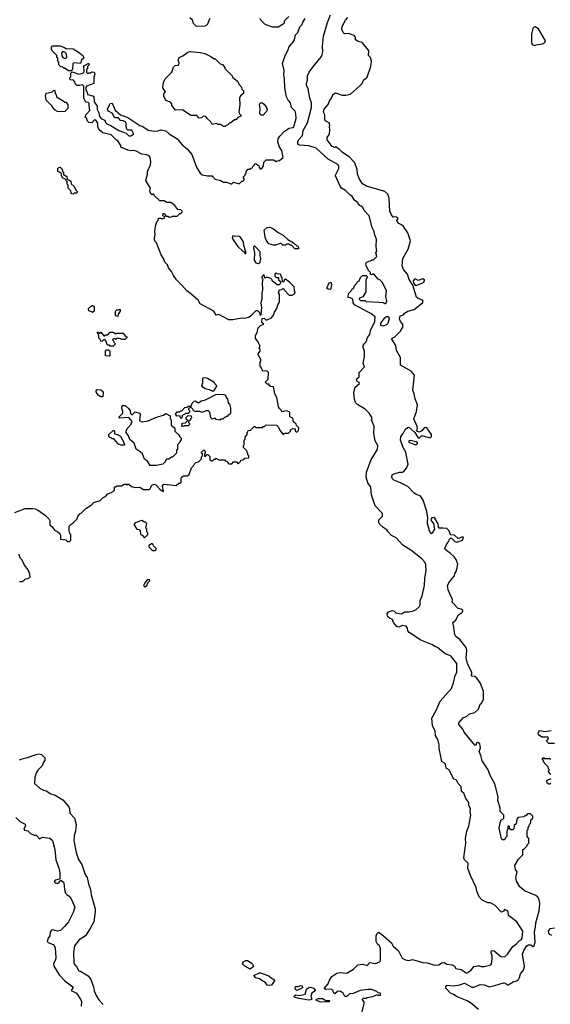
# Model space of a CAD drawing. Extents: x 1861455 to 2058065, y 200073 to 437907.
# Tile 360 of 574: x 1969389 to 1975110, y 348845 to 359472. Entities that reach past the tile are written whole.
import ezdxf

# ---------------------------------------------------------------- set-up
doc = ezdxf.new("R2010")
doc.units = 0

msp = doc.modelspace()

# ---------------------------------------------------------------- linework, layer by layer
at = {"layer": '0CON05XD'}
for points in [[(1971440, 359485), (1971410, 359415), (1971385, 359402), (1971295, 359400), (1971262, 359432), (1971250, 359465), (1971223, 359493)], [(1972292, 359508), (1972240, 359455), (1972240, 359435), (1972228, 359422), (1972175, 359390), (1972115, 359392), (1972045, 359418), (1972030, 359425), (1971985, 359470), (1971980, 359485)], [(1973310, 349585), (1973399, 349509), (1973415, 349472), (1973473, 349423), (1973514, 349344), (1973548, 349325), (1973585, 349318), (1973625, 349329), (1973735, 349298), (1973783, 349293), (1973865, 349268), (1973907, 349273), (1973938, 349292), (1973965, 349298), (1973995, 349280), (1974055, 349272), (1974075, 349258), (1974092, 349232), (1974150, 349220), (1974202, 349185), (1974215, 349184), (1974256, 349214), (1974285, 349252), (1974325, 349262), (1974345, 349262), (1974365, 349252), (1974395, 349252), (1974468, 349272), (1974476, 349284), (1974483, 349335), (1974483, 349365), (1974471, 349405), (1974475, 349427), (1974505, 349421), (1974575, 349361), (1974615, 349358), (1974648, 349385), (1974705, 349468), (1974749, 349501), (1974777, 349533), (1974795, 349542), (1974805, 349560), (1974812, 349635), (1974748, 349735), (1974660, 349805), (1974657, 349845), (1974645, 349857), (1974615, 349870), (1974605, 349850), (1974585, 349840), (1974515, 349912), (1974465, 349940), (1974435, 349940), (1974375, 349968), (1974342, 350005), (1974318, 350065), (1974312, 350105), (1974250, 350235), (1974222, 350315), (1974225, 350370), (1974185, 350403), (1974176, 350426), (1974198, 350585), (1974196, 350635), (1974210, 350715), (1974233, 350767), (1974252, 350885), (1974247, 350925), (1974250, 350955), (1974232, 350995), (1974232, 351025), (1974198, 351065), (1974178, 351125), (1974153, 351143), (1974147, 351197), (1974115, 351230), (1974100, 351265), (1974065, 351280), (1974018, 351375), (1973988, 351395), (1973978, 351438), (1973965, 351452), (1973940, 351465), (1973929, 351519), (1973913, 351605), (1973912, 351645), (1973897, 351705), (1973873, 351745), (1973868, 351795), (1973840, 351855), (1973833, 351935), (1973878, 352015), (1973922, 352118), (1974043, 352255), (1974066, 352315), (1974083, 352395), (1974103, 352425), (1974101, 352525), (1974045, 352597), (1974025, 352610), (1973975, 352628), (1973895, 352697), (1973865, 352708), (1973840, 352725), (1973714, 352774), (1973589, 352859), (1973573, 352875), (1973570, 352905), (1973557, 352927), (1973515, 352934), (1973475, 352916), (1973455, 352924), (1973419, 352965), (1973409, 352999), (1973375, 353014), (1973359, 353029), (1973351, 353059), (1973365, 353082), (1973405, 353096), (1973421, 353091), (1973445, 353071), (1973505, 353060), (1973537, 353083), (1973585, 353080), (1973635, 353092), (1973665, 353106), (1973697, 353135), (1973708, 353155), (1973707, 353203), (1973727, 353255), (1973754, 353366), (1973757, 353445), (1973772, 353525), (1973767, 353593), (1973756, 353616), (1973724, 353654), (1973607, 353745), (1973521, 353801), (1973449, 353879), (1973398, 353905), (1973357, 353947), (1973348, 353968), (1973304, 353994), (1973272, 354025), (1973260, 354045), (1973260, 354075), (1973300, 354115), (1973302, 354142), (1973223, 354225), (1973181, 354345), (1973176, 354426), (1973143, 354473), (1973123, 354535), (1973127, 354587), (1973179, 354725), (1973248, 354835), (1973250, 354875), (1973221, 354925), (1973206, 355005), (1973212, 355085), (1973188, 355135), (1973183, 355155), (1973188, 355175), (1973157, 355227), (1973115, 355269), (1973036, 355316), (1973011, 355341), (1972999, 355375), (1972990, 355445), (1973006, 355505), (1973051, 355545), (1973050, 355555), (1973025, 355572), (1973020, 355585), (1973034, 355606), (1973050, 355615), (1973048, 355665), (1973108, 355725), (1973092, 355765), (1973108, 355835), (1973108, 355895), (1973092, 355935), (1973092, 355955), (1973102, 355975), (1973124, 355996), (1973137, 356043), (1973165, 356075), (1973172, 356118), (1973219, 356215), (1973220, 356265), (1973175, 356302), (1973146, 356316), (1973000, 356395), (1972984, 356415), (1972980, 356455), (1972955, 356470), (1972930, 356475), (1972932, 356518), (1972968, 356552), (1972972, 356568), (1972988, 356572), (1973002, 356608), (1973028, 356632), (1973032, 356648), (1973048, 356652), (1973062, 356688), (1973085, 356710), (1973125, 356710), (1973140, 356695), (1973120, 356665), (1973120, 356535), (1973088, 356482), (1973052, 356468), (1973050, 356455), (1973062, 356442), (1973115, 356440), (1973125, 356432), (1973265, 356422), (1973305, 356418), (1973325, 356408), (1973335, 356410), (1973348, 356435), (1973337, 356485), (1973343, 356545), (1973302, 356635), (1973270, 356665), (1973252, 356672), (1973215, 356720), (1973195, 356728), (1973185, 356720), (1973172, 356722), (1973170, 356745), (1973153, 356763), (1973123, 356815), (1973120, 356845), (1973130, 356855), (1973153, 356867), (1973175, 356870), (1973185, 356880), (1973205, 356880), (1973240, 356915), (1973230, 356955), (1973238, 356975), (1973232, 357025), (1973237, 357105), (1973218, 357145), (1973210, 357185), (1973188, 357228), (1973156, 357355), (1973104, 357414), (1973090, 357445), (1973072, 357458), (1973055, 357468), (1973030, 357500), (1972998, 357525), (1972972, 357565), (1972944, 357584), (1972900, 357630), (1972860, 357655), (1972844, 357675), (1972792, 357785), (1972792, 357795), (1972830, 357865), (1972828, 357895), (1972818, 357908), (1972715, 357965), (1972585, 358084), (1972505, 358112), (1972405, 358118), (1972391, 358125), (1972387, 358135), (1972387, 358155), (1972396, 358174), (1972437, 358223), (1972444, 358275), (1972490, 358360), (1972534, 358526), (1972534, 358575), (1972516, 358625), (1972499, 358725), (1972481, 358765), (1972482, 358785), (1972491, 358819), (1972490, 358865), (1972510, 358905), (1972561, 358975), (1972644, 359076), (1972650, 359095), (1972656, 359125), (1972652, 359185), (1972664, 359295), (1972707, 359443), (1972740, 359525)], [(1974026, 353275), (1974008, 353318), (1974002, 353365), (1974024, 353405), (1974075, 353470), (1974080, 353495), (1974093, 353515), (1974107, 353555), (1974112, 353595), (1974093, 353645), (1974073, 353675), (1974035, 353712), (1973977, 353755), (1973974, 353765), (1973993, 353815), (1974012, 353835), (1974023, 353867), (1974035, 353877), (1974046, 353876), (1974082, 353842), (1974103, 353833), (1974162, 353855), (1974174, 353885), (1974165, 353889), (1974115, 353871), (1974075, 353909), (1974033, 353913), (1974020, 353955), (1973995, 353979), (1973955, 353986), (1973912, 353985), (1973905, 353995), (1973900, 354030), (1973865, 354091), (1973855, 354098), (1973833, 354097), (1973822, 354078), (1973829, 354059), (1973850, 354035), (1973860, 353975), (1973835, 353930), (1973825, 353922), (1973806, 353956), (1973787, 354033), (1973787, 354057), (1973789, 354095), (1973777, 354163), (1973738, 354285), (1973722, 354315), (1973705, 354332), (1973665, 354348), (1973637, 354367), (1973572, 354435), (1973495, 354474), (1973422, 354502), (1973408, 354515), (1973400, 354535), (1973405, 354560), (1973425, 354572), (1973485, 354587), (1973515, 354588), (1973530, 354595), (1973558, 354632), (1973576, 354674), (1973552, 354805), (1973523, 354853), (1973493, 354935), (1973497, 354975), (1973524, 355006), (1973545, 355048), (1973570, 355070), (1973585, 355074), (1973648, 355018), (1973685, 354958), (1973695, 354956), (1973721, 354979), (1973735, 354982), (1973815, 354958), (1973829, 354975), (1973827, 354995), (1973777, 355067), (1973755, 355070), (1973724, 355035), (1973695, 355021), (1973671, 355031), (1973678, 355062), (1973675, 355081), (1973639, 355165), (1973666, 355245), (1973679, 355315), (1973651, 355381), (1973642, 355435), (1973628, 355475), (1973644, 355634), (1973610, 355680), (1973493, 355743), (1973496, 355825), (1973450, 355900), (1973444, 355955), (1973402, 356025), (1973404, 356036), (1973435, 356050), (1973495, 356110), (1973518, 356155), (1973518, 356185), (1973493, 356215), (1973483, 356245), (1973492, 356275), (1973525, 356288), (1973537, 356303), (1973572, 356325), (1973642, 356345), (1973735, 356420), (1973740, 356435), (1973732, 356445), (1973684, 356464), (1973668, 356478), (1973627, 356607), (1973588, 356668), (1973569, 356725), (1973528, 356775), (1973512, 356815), (1973521, 356895), (1973578, 356995), (1973602, 357085), (1973573, 357173), (1973525, 357240), (1973507, 357257), (1973475, 357271), (1973459, 357295), (1973456, 357305), (1973468, 357325), (1973466, 357335), (1973445, 357346), (1973415, 357342), (1973396, 357365), (1973380, 357405), (1973374, 357545), (1973359, 357589), (1973326, 357616), (1973128, 357675), (1973085, 357700), (1973052, 357752), (1973031, 357805), (1973026, 357855), (1973003, 357927), (1972945, 357989), (1972865, 358041), (1972834, 358074), (1972795, 358100), (1972785, 358093), (1972758, 358105), (1972703, 358175), (1972705, 358200), (1972730, 358235), (1972732, 358285), (1972728, 358315), (1972732, 358335), (1972725, 358358), (1972690, 358375), (1972678, 358388), (1972679, 358445), (1972664, 358475), (1972670, 358505), (1972714, 358556), (1972729, 358595), (1972752, 358625), (1972764, 358666), (1972795, 358683), (1972865, 358658), (1972905, 358658), (1972955, 358668), (1973059, 358761), (1973080, 358785), (1973095, 358818), (1973135, 358852), (1973173, 358965), (1973182, 359025), (1973170, 359065), (1973150, 359085), (1973152, 359135), (1973139, 359159), (1973080, 359225), (1973038, 359238), (1973010, 359255), (1973008, 359285), (1972995, 359300), (1972932, 359322), (1972891, 359321), (1972878, 359335), (1972863, 359365), (1972862, 359385), (1972875, 359420), (1972901, 359465), (1972928, 359495)], [(1970272, 358402), (1970305, 358386), (1970313, 358363), (1970327, 358347), (1970365, 358334), (1970457, 358277), (1970536, 358246), (1970565, 358219), (1970585, 358217), (1970614, 358235), (1970617, 358245), (1970598, 358278), (1970555, 358281), (1970545, 358291), (1970535, 358315), (1970537, 358355), (1970528, 358368), (1970505, 358382), (1970474, 358385), (1970452, 358412), (1970415, 358413), (1970384, 358464), (1970345, 358484), (1970337, 358495), (1970334, 358506), (1970355, 358552), (1970365, 358567), (1970385, 358572), (1970418, 358495), (1970474, 358444), (1970555, 358417), (1970685, 358330), (1970715, 358319), (1970775, 358281), (1970835, 358269), (1970878, 358272), (1970915, 358283), (1970964, 358274), (1971000, 358240), (1971087, 358185), (1971141, 358121), (1971195, 358077), (1971246, 358016), (1971295, 357880), (1971333, 357815), (1971355, 357798), (1971415, 357788), (1971465, 357788), (1971470, 357775), (1971495, 357752), (1971557, 357737), (1971585, 357720), (1971617, 357717), (1971665, 357700), (1971675, 357700), (1971695, 357720), (1971755, 357700), (1971782, 357728), (1971795, 357730), (1971808, 357742), (1971810, 357755), (1971800, 357765), (1971800, 357775), (1971820, 357795), (1971820, 357805), (1971830, 357815), (1971830, 357835), (1971852, 357858), (1971875, 357860), (1971882, 357868), (1971898, 357872), (1971902, 357888), (1971920, 357905), (1971922, 357918), (1971935, 357920), (1971952, 357902), (1971968, 357898), (1971970, 357875), (1971985, 357860), (1972008, 357875), (1972018, 357895), (1972020, 357935), (1972045, 357960), (1972125, 357960), (1972155, 357940), (1972165, 357950), (1972188, 357952), (1972230, 357985), (1972215, 358060), (1972188, 358095), (1972173, 358155), (1972177, 358185), (1972194, 358216), (1972245, 358268), (1972295, 358302), (1972332, 358308), (1972343, 358317), (1972368, 358405), (1972366, 358455), (1972357, 358485), (1972318, 358525), (1972310, 358575), (1972282, 358605), (1972265, 358640), (1972246, 358736), (1972244, 358835), (1972236, 358875), (1972239, 358925), (1972222, 358998), (1972252, 359085), (1972288, 359155), (1972290, 359175), (1972342, 359235), (1972352, 359255), (1972363, 359307), (1972388, 359335), (1972410, 359395), (1972430, 359415), (1972440, 359445), (1972468, 359485)], [(1974935, 359193), (1974958, 359202), (1975025, 359210), (1975049, 359225), (1975058, 359245), (1974982, 359372), (1974945, 359394), (1974935, 359391), (1974923, 359377), (1974908, 359315), (1974908, 359225), (1974915, 359204), (1974935, 359193)], [(1969945, 358920), (1969915, 358920), (1969905, 358930), (1969895, 358930), (1969875, 358950), (1969865, 358950), (1969855, 358960), (1969832, 358962), (1969810, 358985), (1969810, 359015), (1969800, 359025), (1969800, 359055), (1969790, 359065), (1969790, 359085), (1969740, 359135), (1969730, 359155), (1969730, 359175), (1969742, 359188), (1969825, 359188), (1969872, 359172), (1969885, 359160), (1969965, 359158), (1970023, 359123), (1970068, 359085), (1970080, 359055), (1970056, 359034), (1970045, 359000), (1969975, 359008), (1969961, 358999), (1969958, 358935), (1969945, 358920)], [(1969875, 359052), (1969898, 359065), (1969892, 359102), (1969875, 359120), (1969853, 359127), (1969838, 359112), (1969841, 359081), (1969854, 359064), (1969875, 359052)], [(1971605, 358320), (1971585, 358320), (1971555, 358340), (1971525, 358340), (1971515, 358350), (1971465, 358340), (1971449, 358369), (1971410, 358405), (1971395, 358428), (1971365, 358430), (1971348, 358412), (1971325, 358410), (1971297, 358437), (1971235, 358438), (1971145, 358500), (1971070, 358495), (1971030, 358545), (1971030, 358565), (1971015, 358580), (1970965, 358600), (1970942, 358645), (1970942, 358675), (1970960, 358695), (1970932, 358735), (1970938, 358795), (1970957, 358833), (1971028, 358905), (1971045, 358960), (1971065, 358978), (1971095, 358980), (1971105, 358990), (1971107, 359005), (1971096, 359035), (1971108, 359065), (1971148, 359082), (1971200, 359120), (1971225, 359130), (1971335, 359119), (1971386, 359106), (1971450, 359075), (1971485, 359050), (1971495, 359050), (1971550, 358995), (1971575, 358990), (1971600, 358955), (1971600, 358945), (1971680, 358865), (1971682, 358852), (1971740, 358805), (1971750, 358775), (1971780, 358745), (1971782, 358722), (1971800, 358705), (1971800, 358675), (1971771, 358649), (1971758, 358625), (1971763, 358555), (1971752, 358475), (1971762, 358452), (1971780, 358435), (1971742, 358418), (1971718, 358392), (1971705, 358390), (1971665, 358360), (1971655, 358360), (1971628, 358332), (1971615, 358330), (1971605, 358320)], [(1969335, 354153), (1969447, 354197), (1969525, 354198), (1969555, 354192), (1969590, 354175), (1969665, 354122), (1969702, 354085), (1969712, 354065), (1969715, 354020), (1969739, 353999), (1969764, 353964), (1969800, 353945), (1969820, 353925), (1969830, 353905), (1969830, 353865), (1969885, 353860), (1969905, 353840), (1969925, 353840), (1969940, 353855), (1969940, 353915), (1969930, 353925), (1969920, 353955), (1969920, 354005), (1969940, 354025), (1969963, 354037), (1970008, 354085), (1970015, 354110), (1970035, 354140), (1970046, 354144), (1970100, 354195), (1970159, 354231), (1970187, 354263), (1970256, 354284), (1970290, 354315), (1970313, 354327), (1970337, 354353), (1970375, 354368), (1970400, 354385), (1970410, 354395), (1970410, 354425), (1970415, 354430), (1970425, 354430), (1970435, 354440), (1970485, 354440), (1970515, 354460), (1970535, 354460), (1970545, 354450), (1970555, 354460), (1970565, 354460), (1970593, 354433), (1970635, 354422), (1970685, 354428), (1970725, 354402), (1970785, 354400), (1970800, 354415), (1970810, 354445), (1970835, 354460), (1970855, 354453), (1970898, 354405), (1970935, 354380), (1970940, 354385), (1970928, 354435), (1970934, 354456), (1970945, 354460), (1971077, 354443), (1971105, 354470), (1971115, 354470), (1971128, 354482), (1971128, 354525), (1971135, 354538), (1971155, 354548), (1971195, 354550), (1971216, 354564), (1971240, 354635), (1971263, 354657), (1971275, 354680), (1971288, 354692), (1971315, 354700), (1971348, 354732), (1971350, 354755), (1971360, 354765), (1971360, 354785), (1971350, 354795), (1971350, 354805), (1971375, 354830), (1971390, 354815), (1971390, 354795), (1971380, 354785), (1971382, 354762), (1971395, 354760), (1971402, 354778), (1971418, 354778), (1971438, 354758), (1971440, 354725), (1971455, 354710), (1971468, 354712), (1971485, 354730), (1971495, 354730), (1971505, 354740), (1971535, 354720), (1971595, 354720), (1971605, 354710), (1971618, 354708), (1971645, 354680), (1971675, 354680), (1971695, 354700), (1971725, 354700), (1971745, 354680), (1971768, 354702), (1971772, 354718), (1971795, 354720), (1971815, 354740), (1971858, 354742), (1971860, 354765), (1971850, 354775), (1971850, 354795), (1971840, 354805), (1971838, 354818), (1971800, 354855), (1971800, 354875), (1971810, 354885), (1971810, 354935), (1971820, 354945), (1971820, 354965), (1971840, 354995), (1971840, 355015), (1971850, 355025), (1971852, 355038), (1971878, 355042), (1971915, 355080), (1971925, 355080), (1971935, 355070), (1972005, 355070), (1972015, 355080), (1972028, 355082), (1972045, 355100), (1972157, 355097), (1972180, 355075), (1972190, 355045), (1972225, 355000), (1972235, 355000), (1972245, 355010), (1972285, 355010), (1972308, 355032), (1972310, 355045), (1972335, 355060), (1972358, 355058), (1972360, 355035), (1972375, 355020), (1972395, 355040), (1972397, 355067), (1972372, 355092), (1972368, 355108), (1972342, 355132), (1972335, 355170), (1972300, 355185), (1972300, 355235), (1972265, 355250), (1972215, 355240), (1972210, 355255), (1972190, 355275), (1972180, 355295), (1972162, 355395), (1972140, 355435), (1972125, 355510), (1972092, 355512), (1972080, 355525), (1972078, 355538), (1972055, 355540), (1972040, 355555), (1972042, 355568), (1972068, 355592), (1972072, 355665), (1972052, 355682), (1972015, 355680), (1972002, 355692), (1971990, 355725), (1971980, 355735), (1971980, 355775), (1971990, 355785), (1971990, 355805), (1971960, 355855), (1971960, 355865), (1971980, 355895), (1971980, 355915), (1971970, 355925), (1971980, 355955), (1971970, 355965), (1971960, 355995), (1971940, 356015), (1971930, 356035), (1971930, 356065), (1971950, 356095), (1971960, 356145), (1971985, 356170), (1972020, 356185), (1972000, 356205), (1972002, 356248), (1972025, 356250), (1972043, 356233), (1972055, 356232), (1972104, 356256), (1972126, 356284), (1972136, 356314), (1972162, 356355), (1972170, 356395), (1972190, 356425), (1972190, 356505), (1972180, 356525), (1972190, 356555), (1972215, 356560), (1972225, 356570), (1972238, 356568), (1972240, 356555), (1972295, 356500), (1972325, 356500), (1972350, 356515), (1972358, 356535), (1972350, 356545), (1972347, 356587), (1972299, 356639), (1972255, 356670), (1972242, 356668), (1972238, 356642), (1972222, 356642), (1972220, 356685), (1972210, 356695), (1972200, 356725), (1972165, 356730), (1972155, 356740), (1972140, 356725), (1972140, 356705), (1972155, 356690), (1972178, 356688), (1972180, 356665), (1972200, 356645), (1972198, 356622), (1972185, 356610), (1972165, 356610), (1972110, 356655), (1972110, 356665), (1972098, 356678), (1972065, 356690), (1972045, 356690), (1972032, 356682), (1972028, 356708), (1972012, 356718), (1972010, 356705), (1972000, 356695), (1972000, 356685), (1972010, 356675), (1972002, 356635), (1972008, 356555), (1972000, 356525), (1972000, 356455), (1971988, 356415), (1971997, 356365), (1971990, 356285), (1971985, 356280), (1971978, 356308), (1971955, 356330), (1971935, 356330), (1971875, 356268), (1971855, 356258), (1971813, 356247), (1971785, 356250), (1971685, 356232), (1971645, 356233), (1971535, 356290), (1971507, 356283), (1971480, 356325), (1971336, 356406), (1971312, 356445), (1971233, 356515), (1971190, 356545), (1971138, 356608), (1971080, 356665), (1971045, 356712), (1971026, 356755), (1970994, 356794), (1970981, 356825), (1970952, 356855), (1970940, 356895), (1970912, 356935), (1970862, 357062), (1970845, 357080), (1970842, 357115), (1970850, 357155), (1970847, 357185), (1970852, 357245), (1970868, 357292), (1970880, 357305), (1970885, 357330), (1970915, 357330), (1970925, 357322), (1970945, 357330), (1970950, 357335), (1970948, 357348), (1970930, 357355), (1970935, 357380), (1970945, 357380), (1970960, 357365), (1970962, 357352), (1970985, 357350), (1971005, 357340), (1971027, 357343), (1971035, 357350), (1971085, 357350), (1971115, 357380), (1971125, 357380), (1971140, 357395), (1971140, 357405), (1971125, 357420), (1971092, 357422), (1971060, 357465), (1971018, 357498), (1970975, 357500), (1970945, 357518), (1970898, 357518), (1970842, 357572), (1970835, 357590), (1970825, 357590), (1970815, 357580), (1970803, 357593), (1970792, 357625), (1970798, 357655), (1970748, 357735), (1970768, 357805), (1970768, 357835), (1970799, 357905), (1970801, 357939), (1970796, 357986), (1970783, 358003), (1970760, 358015), (1970705, 358022), (1970645, 358052), (1970615, 358060), (1970585, 358058), (1970554, 358064), (1970480, 358095), (1970480, 358115), (1970448, 358165), (1970427, 358177), (1970375, 358230), (1970285, 358252), (1970244, 358284), (1970230, 358315), (1970230, 358355), (1970208, 358388), (1970195, 358390), (1970165, 358360), (1970135, 358362), (1970120, 358375), (1970108, 358408), (1970090, 358425), (1970100, 358435), (1970100, 358445), (1970150, 358495), (1970140, 358505), (1970137, 358567), (1970125, 358578), (1970102, 358582), (1970080, 358625), (1970080, 358755), (1970065, 358770), (1970035, 358762), (1970003, 358763), (1969990, 358775), (1969980, 358805), (1969968, 358818), (1969932, 358822), (1969930, 358845), (1969940, 358855), (1969940, 358895), (1969955, 358910), (1970027, 358883), (1970070, 358895), (1970082, 358908), (1970080, 358975), (1970125, 359000), (1970135, 359000), (1970138, 358985), (1970120, 358965), (1970118, 358942), (1970110, 358935), (1970110, 358905), (1970125, 358890), (1970132, 358898), (1970155, 358900), (1970165, 358910), (1970190, 358905), (1970198, 358885), (1970187, 358853), (1970186, 358785), (1970110, 358755), (1970100, 358735), (1970100, 358715), (1970115, 358690), (1970120, 358665), (1970187, 358645), (1970190, 358585), (1970225, 358538), (1970224, 358504), (1970241, 358465), (1970248, 358428), (1970272, 358402)], [(1969825, 358478), (1969795, 358482), (1969770, 358495), (1969750, 358515), (1969750, 358525), (1969738, 358538), (1969673, 358603), (1969668, 358655), (1969675, 358680), (1969735, 358688), (1969755, 358710), (1969768, 358708), (1969770, 358675), (1969780, 358665), (1969785, 358640), (1969857, 358597), (1969875, 358580), (1969885, 358580), (1969907, 358557), (1969907, 358513), (1969875, 358482), (1969825, 358478)], [(1972015, 358442), (1971993, 358443), (1971977, 358457), (1971980, 358515), (1971974, 358555), (1971980, 358570), (1971995, 358579), (1972025, 358560), (1972051, 358525), (1972057, 358505), (1972050, 358480), (1972015, 358442)], [(1969965, 357590), (1969952, 357592), (1969943, 357603), (1969940, 357625), (1969910, 357655), (1969910, 357685), (1969900, 357695), (1969900, 357725), (1969890, 357735), (1969888, 357748), (1969855, 357760), (1969840, 357785), (1969838, 357808), (1969818, 357828), (1969800, 357835), (1969800, 357865), (1969812, 357878), (1969825, 357880), (1969845, 357860), (1969850, 357835), (1969860, 357825), (1969862, 357802), (1969895, 357780), (1969900, 357755), (1969912, 357742), (1969925, 357740), (1969938, 357728), (1969942, 357702), (1969975, 357670), (1969992, 357632), (1970010, 357615), (1970005, 357600), (1969975, 357600), (1969965, 357590)], [(1972395, 357000), (1972355, 357000), (1972318, 357038), (1972305, 357040), (1972295, 357050), (1972265, 357050), (1972255, 357040), (1972225, 357040), (1972207, 357057), (1972197, 357057), (1972145, 357038), (1972125, 357038), (1972075, 357052), (1972045, 357092), (1972034, 357125), (1972025, 357200), (1972055, 357230), (1972085, 357232), (1972125, 357216), (1972175, 357176), (1972230, 357145), (1972279, 357099), (1972340, 357065), (1972375, 357030), (1972386, 357026), (1972397, 357007), (1972395, 357000)], [(1971825, 356950), (1971826, 356966), (1971804, 357034), (1971800, 357075), (1971765, 357130), (1971753, 357137), (1971715, 357132), (1971685, 357140), (1971680, 357115), (1971698, 357085), (1971742, 357025), (1971795, 356972), (1971808, 356968), (1971815, 356950), (1971825, 356950)], [(1971965, 356840), (1971980, 356855), (1971988, 356895), (1971980, 356925), (1971980, 356965), (1971925, 357028), (1971913, 357027), (1971908, 357005), (1971920, 356955), (1971918, 356875), (1971935, 356848), (1971965, 356840)], [(1972735, 356560), (1972715, 356562), (1972701, 356575), (1972727, 356633), (1972745, 356640), (1972750, 356615), (1972742, 356568), (1972735, 356560)], [(1973665, 356604), (1973743, 356637), (1973753, 356655), (1973752, 356665), (1973735, 356674), (1973686, 356656), (1973661, 356671), (1973645, 356670), (1973631, 356655), (1973633, 356633), (1973644, 356614), (1973665, 356604)], [(1970175, 356310), (1970165, 356320), (1970135, 356330), (1970130, 356345), (1970130, 356355), (1970165, 356388), (1970177, 356387), (1970190, 356375), (1970190, 356325), (1970175, 356310)], [(1970445, 356270), (1970420, 356275), (1970420, 356325), (1970435, 356340), (1970455, 356340), (1970465, 356348), (1970470, 356345), (1970470, 356325), (1970450, 356295), (1970445, 356270)], [(1973305, 356164), (1973281, 356171), (1973284, 356195), (1973325, 356253), (1973345, 356269), (1973365, 356270), (1973372, 356245), (1973357, 356193), (1973345, 356180), (1973305, 356164)], [(1970395, 355950), (1970365, 355950), (1970355, 355960), (1970335, 355960), (1970317, 356007), (1970305, 356020), (1970292, 356018), (1970275, 356000), (1970262, 356002), (1970258, 356018), (1970243, 356033), (1970240, 356065), (1970222, 356098), (1970235, 356100), (1970245, 356090), (1970255, 356090), (1970265, 356100), (1970295, 356060), (1970305, 356060), (1970315, 356070), (1970338, 356072), (1970365, 356100), (1970395, 356100), (1970425, 356080), (1970435, 356090), (1970505, 356090), (1970525, 356060), (1970545, 356050), (1970545, 356040), (1970525, 356020), (1970495, 356020), (1970465, 356030), (1970435, 356030), (1970425, 356020), (1970415, 356030), (1970402, 356028), (1970390, 356015), (1970400, 356005), (1970402, 355992), (1970420, 355975), (1970395, 355950)], [(1970355, 355840), (1970313, 355843), (1970312, 355895), (1970325, 355910), (1970345, 355910), (1970360, 355895), (1970360, 355845), (1970355, 355840)], [(1971475, 355458), (1971435, 355478), (1971388, 355488), (1971362, 355505), (1971353, 355525), (1971362, 355555), (1971362, 355608), (1971385, 355610), (1971415, 355602), (1971480, 355565), (1971480, 355555), (1971510, 355525), (1971510, 355515), (1971475, 355458)], [(1970285, 355402), (1970265, 355402), (1970235, 355418), (1970213, 355455), (1970215, 355480), (1970265, 355478), (1970290, 355455), (1970285, 355402)], [(1971545, 355150), (1971508, 355158), (1971495, 355170), (1971465, 355160), (1971450, 355175), (1971440, 355235), (1971425, 355250), (1971395, 355250), (1971355, 355232), (1971332, 355242), (1971285, 355242), (1971262, 355252), (1971260, 355265), (1971235, 355290), (1971210, 355275), (1971210, 355265), (1971220, 355255), (1971218, 355232), (1971205, 355220), (1971175, 355220), (1971165, 355210), (1971152, 355208), (1971140, 355195), (1971135, 355170), (1971122, 355172), (1971118, 355198), (1971083, 355193), (1971068, 355215), (1971085, 355240), (1971115, 355240), (1971125, 355250), (1971138, 355252), (1971170, 355285), (1971195, 355290), (1971205, 355300), (1971238, 355302), (1971248, 355335), (1971270, 355355), (1971285, 355357), (1971305, 355340), (1971325, 355340), (1971345, 355357), (1971392, 355368), (1971504, 355426), (1971525, 355432), (1971587, 355427), (1971608, 355418), (1971613, 355393), (1971630, 355375), (1971638, 355338), (1971650, 355325), (1971660, 355275), (1971660, 355225), (1971655, 355210), (1971645, 355210), (1971625, 355190), (1971615, 355190), (1971605, 355180), (1971595, 355180), (1971578, 355162), (1971555, 355160), (1971545, 355150)], [(1970865, 354662), (1970795, 354662), (1970766, 354706), (1970735, 354730), (1970712, 354785), (1970689, 354809), (1970645, 354837), (1970621, 354901), (1970575, 354942), (1970561, 354981), (1970538, 355015), (1970538, 355035), (1970554, 355066), (1970588, 355102), (1970600, 355135), (1970565, 355180), (1970462, 355172), (1970460, 355185), (1970500, 355225), (1970500, 355245), (1970488, 355275), (1970493, 355307), (1970525, 355308), (1970558, 355278), (1970580, 355255), (1970582, 355222), (1970595, 355210), (1970605, 355210), (1970635, 355240), (1970680, 355225), (1970688, 355215), (1970680, 355145), (1970705, 355130), (1970775, 355142), (1970865, 355183), (1970940, 355205), (1970965, 355220), (1971010, 355195), (1971010, 355165), (1971020, 355155), (1971020, 355095), (1971060, 355065), (1971062, 355032), (1971110, 354985), (1971112, 354972), (1971130, 354955), (1971130, 354935), (1971120, 354925), (1971120, 354915), (1971090, 354885), (1971090, 354835), (1971080, 354825), (1971078, 354792), (1971035, 354750), (1971025, 354750), (1970995, 354730), (1970972, 354728), (1970960, 354715), (1970960, 354705), (1970930, 354675), (1970865, 354662)], [(1971155, 355080), (1971130, 355085), (1971140, 355095), (1971142, 355118), (1971175, 355120), (1971200, 355145), (1971182, 355162), (1971182, 355178), (1971205, 355200), (1971238, 355198), (1971240, 355175), (1971230, 355165), (1971230, 355155), (1971210, 355135), (1971210, 355125), (1971220, 355115), (1971218, 355102), (1971205, 355090), (1971165, 355090), (1971155, 355080)], [(1970515, 354880), (1970485, 354880), (1970455, 354892), (1970405, 354950), (1970385, 354950), (1970375, 354960), (1970362, 354962), (1970350, 354975), (1970350, 354995), (1970395, 355040), (1970405, 355040), (1970410, 355035), (1970412, 355002), (1970455, 354992), (1970475, 354978), (1970518, 354895), (1970520, 354885), (1970515, 354880)], [(1973655, 354885), (1973676, 354895), (1973676, 354906), (1973665, 354915), (1973601, 354929), (1973584, 354925), (1973584, 354914), (1973655, 354885)], [(1970735, 353880), (1970770, 353915), (1970770, 353935), (1970760, 353945), (1970760, 353975), (1970750, 353985), (1970760, 354035), (1970745, 354050), (1970735, 354050), (1970705, 354068), (1970635, 354040), (1970620, 354025), (1970652, 353972), (1970675, 353970), (1970688, 353958), (1970690, 353915), (1970708, 353908), (1970735, 353880)], [(1970845, 353742), (1970860, 353755), (1970860, 353765), (1970832, 353792), (1970828, 353808), (1970815, 353818), (1970782, 353798), (1970782, 353782), (1970812, 353752), (1970823, 353743), (1970845, 353742)], [(1969385, 353410), (1969415, 353410), (1969438, 353422), (1969452, 353438), (1969475, 353440), (1969500, 353455), (1969497, 353487), (1969480, 353535), (1969440, 353585), (1969415, 353640), (1969398, 353658), (1969380, 353705)], [(1970735, 353351), (1970745, 353353), (1970758, 353365), (1970770, 353395), (1970790, 353415), (1970788, 353428), (1970765, 353430), (1970738, 353395), (1970724, 353365), (1970735, 353351)], [(1974335, 348790), (1974250, 348860), (1974215, 348882), (1974106, 348926), (1974065, 348953), (1974034, 348964), (1973985, 349020), (1973983, 349035), (1973995, 349052), (1974065, 349046), (1974134, 349056), (1974185, 349072), (1974265, 349031), (1974285, 349031), (1974355, 349058), (1974395, 349054), (1974455, 349033), (1974513, 349047), (1974606, 349076), (1974625, 349073), (1974645, 349057), (1974655, 349056), (1974711, 349089), (1974745, 349098), (1974766, 349115), (1974779, 349135), (1974789, 349175), (1974819, 349215), (1974832, 349255), (1974811, 349385), (1974826, 349425), (1974855, 349478), (1974875, 349488), (1974895, 349489), (1974925, 349470), (1974935, 349478), (1974946, 349515), (1974940, 349625), (1974951, 349679), (1974954, 349725), (1974990, 349855), (1974996, 349935), (1974988, 349978), (1974975, 350002), (1974955, 350020), (1974831, 350071), (1974780, 350115), (1974744, 350174), (1974737, 350215), (1974752, 350275), (1974735, 350300), (1974727, 350343), (1974767, 350413), (1974812, 350458), (1974812, 350518), (1974825, 350520), (1974860, 350555), (1974860, 350565), (1974880, 350585), (1974880, 350635), (1974860, 350655), (1974860, 350725), (1974870, 350735), (1974870, 350755), (1974880, 350765), (1974888, 350792), (1974900, 350805), (1974900, 350835), (1974920, 350855), (1974920, 350875), (1974895, 350900), (1974865, 350900), (1974845, 350880), (1974835, 350880), (1974825, 350870), (1974765, 350860), (1974750, 350845), (1974740, 350795), (1974720, 350775), (1974715, 350740), (1974705, 350730), (1974685, 350730), (1974670, 350745), (1974668, 350768), (1974652, 350768), (1974650, 350735), (1974643, 350727), (1974640, 350705), (1974640, 350655), (1974622, 350638), (1974615, 350620), (1974595, 350620), (1974585, 350630), (1974558, 350745), (1974568, 350805), (1974580, 350835), (1974598, 350842), (1974610, 350855), (1974610, 350885), (1974570, 350925), (1974568, 350965), (1974543, 351045), (1974546, 351086), (1974512, 351225), (1974460, 351315), (1974438, 351375), (1974374, 351474), (1974361, 351531), (1974344, 351575), (1974358, 351615), (1974350, 351655), (1974335, 351669), (1974325, 351671), (1974314, 351665), (1974305, 351640), (1974295, 351644), (1974182, 351782), (1974166, 351815), (1974123, 351865), (1974124, 351885), (1974175, 351942), (1974205, 351950), (1974238, 351982), (1974296, 351994), (1974335, 352030), (1974352, 352085), (1974368, 352095), (1974390, 352135), (1974390, 352225), (1974354, 352315), (1974318, 352365), (1974295, 352384), (1974265, 352387), (1974257, 352395), (1974264, 352406), (1974264, 352425), (1974217, 352525), (1974201, 352585), (1974208, 352665), (1974203, 352695), (1974135, 352783), (1974091, 352815), (1974080, 352835), (1974071, 352915), (1974058, 352965), (1974090, 352990), (1974115, 353046), (1974157, 353075), (1974166, 353085), (1974167, 353095), (1974150, 353110), (1974115, 353116), (1974053, 353185), (1974056, 353215), (1974026, 353275)], [(1975155, 351660), (1975095, 351660), (1975070, 351685), (1975090, 351715), (1975088, 351728), (1975018, 351728), (1974982, 351752), (1974980, 351775), (1974995, 351800), (1975055, 351790), (1975118, 351802)], [(1969385, 351483), (1969414, 351496), (1969472, 351508), (1969565, 351543), (1969595, 351548), (1969625, 351540), (1969660, 351505), (1969660, 351475), (1969645, 351460), (1969631, 351419), (1969585, 351372), (1969567, 351345), (1969553, 351293), (1969548, 351228), (1969610, 351175), (1969645, 351157), (1969675, 351150), (1969725, 351118), (1969772, 351102), (1969854, 351054), (1969918, 350978), (1969926, 350956), (1969928, 350908), (1969978, 350855), (1969996, 350786), (1969990, 350715), (1969976, 350665), (1969971, 350615), (1969996, 350485), (1970022, 350408), (1970057, 350355), (1970096, 350246), (1970117, 350215), (1970130, 350145), (1970151, 350085), (1970158, 350028), (1970201, 349875), (1970202, 349845), (1970186, 349735), (1970149, 349665), (1970097, 349583), (1970030, 349540), (1969980, 349475), (1969967, 349405), (1969972, 349292), (1969978, 349275), (1970006, 349246), (1970025, 349208), (1970045, 349202), (1970125, 349153), (1970154, 349114), (1970184, 349035), (1970191, 348991), (1970212, 348942), (1970243, 348895), (1970290, 348845)], [(1975117, 351327), (1975090, 351355), (1975090, 351365), (1975100, 351375), (1975090, 351385), (1975087, 351407), (1975045, 351450), (1975028, 351488), (1975020, 351495), (1975035, 351510), (1975045, 351500), (1975105, 351500), (1975115, 351490)], [(1975115, 351230), (1975105, 351222), (1975095, 351220), (1975075, 351232), (1975072, 351255), (1975080, 351265), (1975118, 351282)], [(1969345, 350862), (1969390, 350820), (1969448, 350788), (1969450, 350775), (1969432, 350735), (1969440, 350725), (1969477, 350717), (1969505, 350690), (1969545, 350670), (1969565, 350670), (1969603, 350633), (1969635, 350648), (1969663, 350647), (1969715, 350638), (1969742, 350615), (1969768, 350515), (1969778, 350405), (1969811, 350315), (1969822, 350265), (1969820, 350195), (1969772, 350185), (1969763, 350175), (1969763, 350165), (1969775, 350155), (1969795, 350149), (1969810, 350155), (1969825, 350180), (1969835, 350182), (1969860, 350165), (1969866, 350155), (1969872, 350085), (1969882, 350045), (1969895, 350029), (1969922, 350012), (1969945, 349983), (1969982, 349895), (1969966, 349835), (1969913, 349737), (1969873, 349687), (1969827, 349643), (1969795, 349634), (1969745, 349650), (1969732, 349645), (1969716, 349625), (1969714, 349586), (1969695, 349560), (1969686, 349525), (1969695, 349511), (1969755, 349486), (1969772, 349455), (1969778, 349352), (1969774, 349325), (1969754, 349285), (1969756, 349256), (1969814, 349164), (1969875, 349098), (1969960, 349035), (1969963, 349025), (1969943, 348995), (1970000, 348965), (1970047, 348895), (1970053, 348875), (1970051, 348825)], [(1973073, 348735), (1973102, 348855), (1973102, 348872), (1973082, 348898), (1973095, 348910), (1973125, 348910), (1973135, 348918), (1973195, 348928), (1973245, 348950), (1973255, 348942), (1973280, 348945), (1973280, 348965), (1973255, 348970), (1973240, 348985), (1973180, 349005), (1973145, 349006), (1973060, 348995), (1972985, 348962), (1972945, 348957), (1972915, 348930), (1972895, 348930), (1972876, 348965), (1972845, 348986), (1972815, 348984), (1972785, 348959), (1972776, 348966), (1972765, 348994), (1972754, 349004), (1972735, 349008), (1972684, 349004), (1972670, 349015), (1972714, 349065), (1972728, 349105), (1972755, 349144), (1972808, 349182), (1972845, 349190), (1972915, 349182), (1972988, 349225), (1973035, 349270), (1973085, 349280), (1973135, 349264), (1973165, 349298), (1973224, 349286), (1973268, 349305), (1973278, 349315), (1973277, 349445), (1973268, 349475), (1973248, 349495), (1973233, 349523), (1973232, 349585), (1973240, 349605), (1973255, 349620), (1973265, 349620), (1973310, 349585)], [(1975125, 349588), (1975105, 349598), (1975094, 349615), (1975091, 349635), (1975107, 349663), (1975155, 349672)], [(1971875, 349223), (1971815, 349258), (1971798, 349275), (1971792, 349285), (1971802, 349305), (1971825, 349318), (1971845, 349318), (1971885, 349293), (1971902, 349275), (1971908, 349255), (1971875, 349223)], [(1972085, 349047), (1972055, 349053), (1972035, 349085), (1972010, 349095), (1971975, 349121), (1971935, 349133), (1971912, 349155), (1971974, 349186), (1971985, 349186), (1972075, 349154), (1972100, 349130), (1972140, 349105), (1972105, 349052), (1972085, 349047)], [(1972505, 348889), (1972397, 348907), (1972352, 348922), (1972349, 348935), (1972365, 348948), (1972405, 348939), (1972465, 348954), (1972481, 349009), (1972505, 349026), (1972525, 349030), (1972558, 349018), (1972578, 348995), (1972540, 348965), (1972529, 348935), (1972538, 348902), (1972525, 348893), (1972505, 348889)], [(1972375, 348996), (1972363, 349005), (1972358, 349022), (1972363, 349037), (1972395, 349039), (1972415, 349050), (1972435, 349046), (1972436, 349024), (1972395, 349000), (1972375, 348996)], [(1972635, 348870), (1972590, 348885), (1972580, 348895), (1972605, 348907), (1972655, 348909), (1972688, 348888), (1972730, 348885), (1972725, 348872), (1972635, 348870)]]:
    msp.add_lwpolyline(points, dxfattribs=at)

doc.saveas('drawing.dxf')
